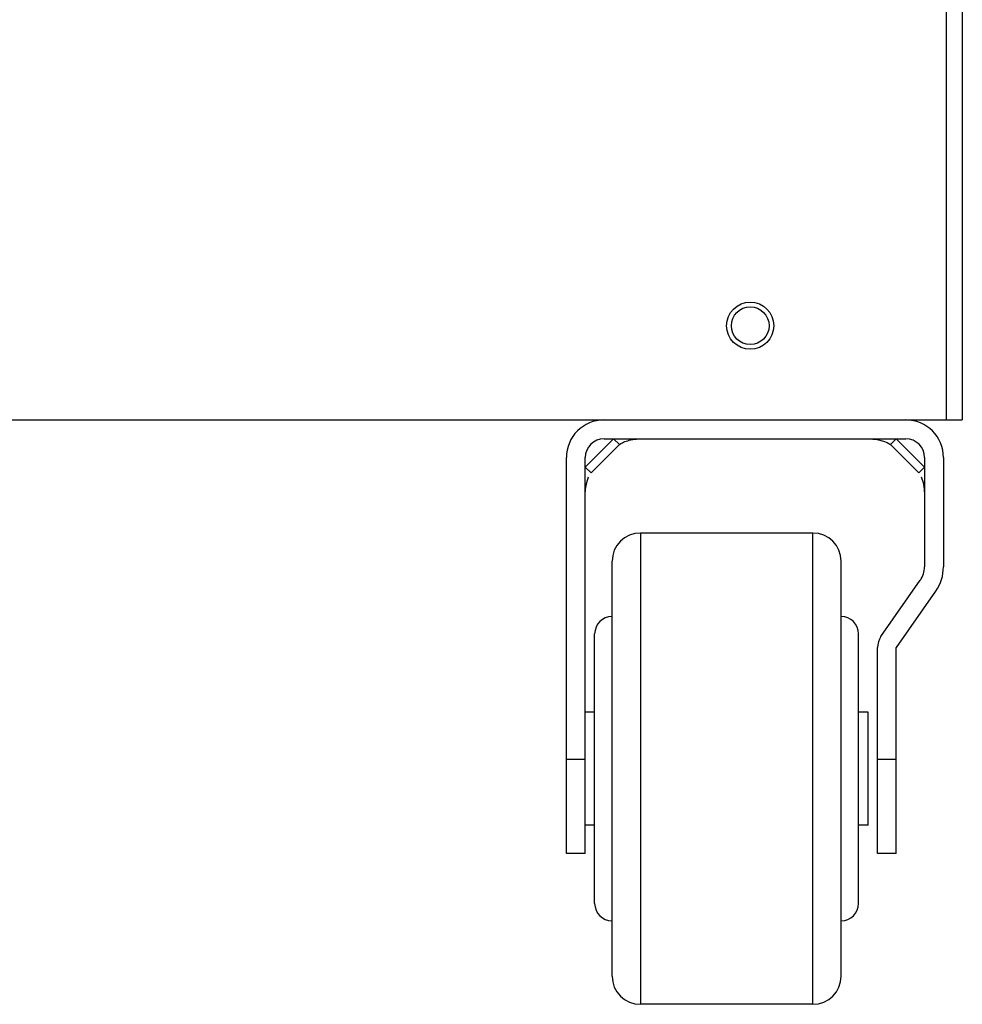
# Model space of a CAD drawing. Header units: millimetres. Extents: x 1117 to 38156, y -1945 to 7303.
# Tile 357 of 656: x 16567 to 16667, y 651 to 756. Entities that reach past the tile are written whole.
import ezdxf

# ---------------------------------------------------------------- set-up
doc = ezdxf.new("R2010")
doc.units = ezdxf.units.MM

msp = doc.modelspace()

# ---------------------------------------------------------------- linework, layer by layer
at = {"color": 7, "linetype": 'Continuous'}
for p, q in [((16667.461, 1623.413), (16667.461, 713.413)), ((16665.761, 1575.413), (16665.761, 713.413)), ((16332.461, 713.413), (16667.461, 713.413)), ((16627.461, 708.413), (16630.461, 711.413)), ((16629.461, 711.413), (16661.461, 711.413)), ((16631.081, 710.792), (16630.461, 711.413)), ((16660.461, 711.413), (16659.839, 710.792)), ((16660.461, 711.413), (16663.461, 708.413)), ((16628.082, 707.792), (16631.082, 710.792)), ((16631.068, 710.805), (16631.069, 710.805)), ((16631.069, 710.805), (16631.097, 710.805)), ((16631.074, 710.794), (16631.082, 710.792)), ((16631.082, 710.791), (16631.079, 710.789)), ((16631.099, 710.807), (16631.08, 710.789)), ((16631.085, 710.794), (16631.081, 710.792)), ((16631.082, 710.792), (16631.081, 710.791)), ((16631.083, 710.792), (16631.223, 710.897)), ((16631.09, 710.799), (16631.11, 710.816)), ((16631.111, 710.817), (16631.092, 710.801)), ((16631.097, 710.805), (16631.111, 710.817)), ((16659.826, 710.804), (16659.809, 710.818)), ((16659.829, 710.801), (16659.81, 710.817)), ((16659.812, 710.816), (16659.839, 710.792)), ((16659.832, 710.798), (16659.815, 710.813)), ((16659.836, 710.795), (16659.825, 710.804)), ((16659.831, 710.799), (16659.826, 710.804)), ((16659.826, 710.804), (16659.839, 710.792)), ((16659.839, 710.792), (16659.832, 710.798)), ((16659.836, 710.795), (16659.835, 710.796)), ((16659.839, 710.792), (16659.836, 710.794)), ((16659.838, 710.793), (16659.839, 710.792)), ((16662.839, 707.792), (16659.839, 710.792)), ((16625.461, 667.413), (16625.461, 709.413)), ((16627.461, 667.413), (16627.461, 709.413)), ((16663.461, 709.413), (16663.461, 697.832)), ((16665.461, 709.413), (16665.461, 697.832)), ((16628.082, 707.792), (16627.461, 708.413)), ((16663.461, 708.413), (16662.839, 707.792)), ((16651.611, 701.413), (16633.311, 701.413)), ((16633.311, 701.413), (16633.311, 651.413)), ((16651.611, 651.413), (16651.611, 701.413)), ((16630.311, 654.413), (16630.311, 698.413)), ((16654.611, 654.413), (16654.611, 698.413)), ((16658.827, 690.427), (16663.008, 696.398)), ((16660.466, 689.279), (16664.647, 695.251)), ((16628.461, 662.113), (16628.461, 690.713)), ((16656.461, 662.113), (16656.461, 690.713)), ((16658.461, 667.413), (16658.461, 689.263)), ((16660.461, 667.413), (16660.461, 689.263)), ((16628.461, 682.413), (16627.461, 682.413)), ((16657.461, 682.413), (16656.461, 682.413)), ((16657.461, 670.413), (16657.461, 682.413)), ((16625.461, 677.413), (16627.461, 677.413)), ((16658.461, 677.413), (16660.461, 677.413)), ((16628.461, 670.413), (16627.461, 670.413)), ((16657.461, 670.413), (16656.461, 670.413)), ((16627.461, 667.413), (16625.461, 667.413)), ((16660.461, 667.413), (16658.461, 667.413)), ((16651.611, 651.413), (16633.311, 651.413))]:
    msp.add_line(p, q, dxfattribs=at)
for points in [[(16631.223, 710.897), (16631.271, 710.927), (16631.276, 710.93), (16631.312, 710.951), (16631.399, 710.997), (16631.514, 711.051), (16631.652, 711.108), (16631.802, 711.162), (16631.964, 711.212), (16632.135, 711.258), (16632.315, 711.299), (16632.503, 711.335), (16632.7, 711.364), (16632.905, 711.387), (16633.119, 711.403), (16633.34, 711.412), (16633.461, 711.413)], [(16657.464, 711.413), (16658.413, 711.335), (16659.096, 711.17), (16659.507, 711.004), (16659.678, 710.911), (16659.763, 710.854), (16659.812, 710.816)], [(16627.461, 705.415), (16627.496, 706.062), (16627.622, 706.767), (16627.823, 707.361)], [(16663.098, 707.361), (16663.299, 706.767), (16663.425, 706.062), (16663.461, 705.415)]]:
    msp.add_lwpolyline(points, dxfattribs=at)
for radius in [2.5, 2]:
    msp.add_circle((16644.961, 723.413), radius, dxfattribs=at)
for centre, radius, start, end in [((16629.461, 709.413), 4, 90, 180), ((16661.461, 709.413), 4, 0, 90), ((16629.461, 709.413), 2, 90, 180), ((16661.461, 709.413), 2, 0, 90), ((16633.311, 698.413), 3, 90, 180), ((16651.611, 698.413), 3, 0, 90), ((16660.961, 697.832), 2.5, 325, 0), ((16660.961, 697.832), 4.5, 325, 0), ((16630.311, 690.713), 1.85, 90, 180), ((16654.611, 690.713), 1.85, 0, 90), ((16660.489, 689.263), 2.028, 145, 180), ((16660.489, 689.263), 0.028, 145, 180), ((16630.311, 662.113), 1.85, 180, 270), ((16654.611, 662.113), 1.85, 270, 0), ((16633.311, 654.413), 3, 180, 270), ((16651.611, 654.413), 3, 270, 0)]:
    msp.add_arc(centre, radius, start, end, dxfattribs=at)

doc.saveas('drawing.dxf')
